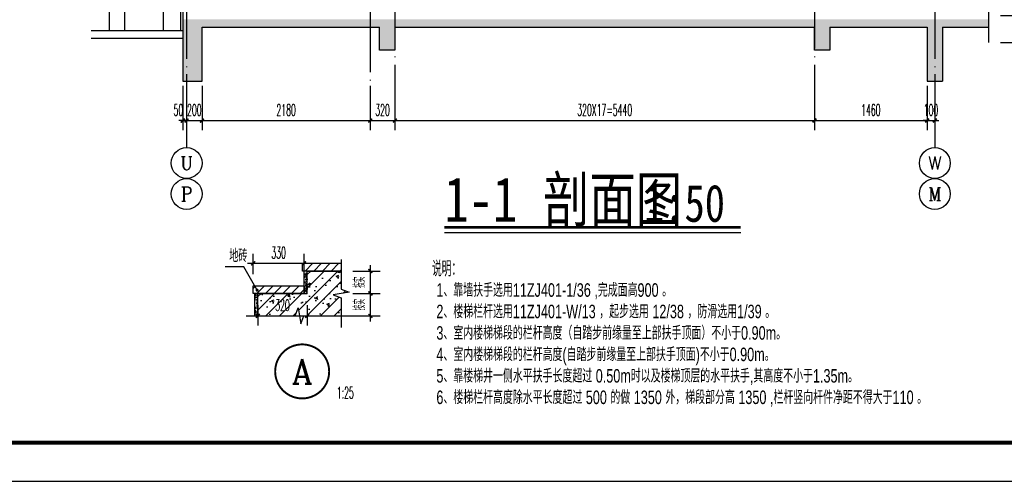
# Model space of a CAD drawing. Extents: x 1779708 to 7299578, y -1121471 to 88434.
# Tile 703 of 1056: x 6154767 to 6167532, y -973850 to -967871. Entities that reach past the tile are written whole.
import ezdxf
from ezdxf.enums import TextEntityAlignment as Align

# ---------------------------------------------------------------- set-up
doc = ezdxf.new("R2010")
doc.units = 0
doc.header["$LTSCALE"] = 1000
doc.header["$MEASUREMENT"] = 0
doc.linetypes.add('DOTE', pattern=[2.42, 2, -0.2, 0.02, -0.2])
doc.layers.get('0').update_dxf_attribs({"linetype": 'CONTINUOUS'})
doc.layers.get('Defpoints').update_dxf_attribs({"linetype": 'CONTINUOUS'})
for name, color, linetype in [('AXIS', 3, 'CONTINUOUS'), ('AXIS_TEXT', 7, 'CONTINUOUS'), ('DIM_IDEN', 3, 'CONTINUOUS'), ('DIM_LEAD', 3, 'CONTINUOUS'), ('DIM_SYMB', 3, 'CONTINUOUS'), ('DOTE', 1, 'DOTE'), ('PUB_DIM', 3, 'CONTINUOUS'), ('PUB_TEXT', 7, 'CONTINUOUS'), ('PUB_TITLE', 4, 'CONTINUOUS'), ('WALL', 255, 'CONTINUOUS'), ('可见线', 6, 'CONTINUOUS'), ('填充细线', 8, 'CONTINUOUS'), ('房间名称、编号', 7, 'CONTINUOUS'), ('粉刷线', 213, 'CONTINUOUS')]:
    doc.layers.add(name, color=color, linetype=linetype)
doc.styles.add('-仿宋_GB2312', font='txt', dxfattribs={"width": 0.8})
doc.styles.add('_HZTXT', font='txt.shx', dxfattribs={"width": 0.6, "bigfont": 'HZTXT.shx'})
doc.styles.add('_TCH_AXIS', font='COMPLEX', dxfattribs={"bigfont": 'GBCBIG'})
doc.styles.add('_TCH_DIM', font='SIMPLEX.shx', dxfattribs={"width": 0.7, "bigfont": 'GBCBIG.shx'})
doc.styles.add('_TCH_DIM_T3', font='SIMPLEX.shx', dxfattribs={"width": 0.494118, "bigfont": 'GBCBIG.shx'})
doc.styles.add('_TCH_LABEL', font='COMPLEX', dxfattribs={"bigfont": 'GBCBIG'})
doc.styles.add('华正字体', font='huazheng.shx', dxfattribs={"width": 0.7, "bigfont": 'hztxt.shx'})
doc.dimstyles.new('_TCH_ARCH&&25', dxfattribs={"dimtxt": 74.375, "dimasz": 25, "dimexe": 62.5, "dimexo": 75, "dimgap": 31.5625, "dimtad": 1, "dimdec": 0, "dimzin": 0, "dimdsep": 46, "dimtxsty": '_TCH_DIM_T3', "dimblk": 'ARCHTICK', "dimcen": 0.09, "dimdle": 37.5, "dimclrt": 7, "dimazin": 2, "dimtfac": 1, "dimtdec": 0, "dimtix": 1, "dimtmove": 2, "dimatfit": 3, "dimfxl": 250, "dimtolj": 1, "dimtzin": 0, "dimarcsym": 0})
doc.dimstyles.new('_TCH_ARCH&&50', dxfattribs={"dimtxt": 148.75, "dimasz": 50, "dimexe": 125, "dimexo": 150, "dimgap": 63.125, "dimtad": 1, "dimdec": 0, "dimzin": 0, "dimdsep": 46, "dimtxsty": '_TCH_DIM_T3', "dimblk": 'ARCHTICK', "dimcen": 0.09, "dimdle": 75, "dimclrt": 7, "dimazin": 2, "dimtfac": 1, "dimtdec": 0, "dimtix": 1, "dimtmove": 2, "dimatfit": 3, "dimfxl": 250, "dimtolj": 1, "dimtzin": 0, "dimarcsym": 0})
pattern_1 = [(50, (-6072575.398, 942323.202), (35.86300913, -3.13760675), [3.75, -41.25]), (355, (-6072575.398, 942323.202), (-6.93756668, 37.60960669), [3, -33]), (100.4514, (-6072572.41, 942322.94), (28.92546909, 34.4719771), [3.1870095, -35.0571056]), (46.1842, (-6072575.398, 942333.202), (53.36205243, -8.27595072), [5.625, -61.875]), (96.6356, (-6072570.95, 942332.513), (46.73313528, 48.70589355), [4.7805144, -52.58565]), (351.1842, (-6072575.4, 942333.2), (46.73309726, 48.70593005), [4.5, -49.5]), (21, (-6072570.398, 942330.702), (29.8453526, -20.13094453), [3.75, -41.25]), (326, (-6072570.398, 942330.702), (12.1657666, 36.25750225), [3, -33]), (71.4514, (-6072567.91, 942329.025), (42.01113143, 16.12652484), [3.1870095, -35.0571056]), (37.5, (-6072575.398, 942323.202), (0.607992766, 16.644692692), [0, -32.6, 0, -33.5, 0, -33.125]), (7.5, (-6072575.398, 942323.202), (13.15347687, 19.720585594), [0, -19.1, 0, -31.85, 0, -12.625]), (327.5, (-6072586.548, 942323.202), (26.69112181, -1.127743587), [0, -12.5, 0, -39, 0, -51.75]), (317.5, (-6072591.548, 942323.202), (29.15930847, 5.00524912), [0, -16.25, 0, -25.9, 0, -36.75])]
pattern_2 = [(45, (-6072575.398, 942323.202), (-28.06330038, 28.06330038), [])]

# ---------------------------------------------------------------- blocks, each defined once
blk = doc.blocks.new('A$C3D8761CE')
at = {"layer": 'PUB_TITLE'}
blk.add_lwpolyline([(0, 0), (84100, 0), (84100, 59400), (0, 59400)], close=True, dxfattribs=at)
at = {"layer": 'PUB_TITLE', "const_width": 100}
blk.add_lwpolyline([(2500, 1000), (83100, 1000), (83100, 58400), (2500, 58400)], close=True, dxfattribs=at)
blk = doc.blocks.new('_ArchTick')
at = {"color": 0, "linetype": 'ByBlock', "const_width": 0.4}
blk.add_lwpolyline([(-0.5, -0.5), (0.5, 0.5)], dxfattribs=at)
blk = doc.blocks.new('*D6922')
at = {"layer": 'Defpoints', "color": 0, "transparency": 16777216}
for p in [(751.5, 365), (941.2, 365), (751.5, 220)]:
    blk.add_point(p, dxfattribs=at)
at = {"layer": 'PUB_DIM', "color": 0, "lineweight": -2, "transparency": 16777216}
for p, q in [((941.2, 182.5), (941.2, 402.5)), ((826.5, 365), (1003.7, 365)), ((826.5, 220), (1003.7, 220))]:
    blk.add_line(p, q, dxfattribs=at)
at = {"layer": 'PUB_DIM', "color": 0, "lineweight": -2, "transparency": 16777216, "xscale": 25, "yscale": 25, "zscale": 25}
for p, rotation in [((941.2, 365), 90), ((941.2, 220), 270)]:
    blk.add_blockref('_ArchTick', p, dxfattribs=dict(at, rotation=rotation))
at = {"layer": 'PUB_DIM', "color": 7, "transparency": 16777216, "insert": (870, 292.5), "char_height": 74.38, "attachment_point": 5, "rotation": 90, "style": '_TCH_DIM_T3'}
blk.add_mtext('\\A1;按实', dxfattribs=at)
blk = doc.blocks.new('*D6923')
at = {"layer": 'Defpoints', "color": 0, "transparency": 16777216}
for p in [(751.5, 220), (941.2, 220), (751.5, 75)]:
    blk.add_point(p, dxfattribs=at)
at = {"layer": 'PUB_DIM', "color": 0, "lineweight": -2, "transparency": 16777216}
for p, q in [((941.2, 37.5), (941.2, 257.5)), ((826.5, 220), (1003.7, 220)), ((826.5, 75), (1003.7, 75))]:
    blk.add_line(p, q, dxfattribs=at)
at = {"layer": 'PUB_DIM', "color": 0, "lineweight": -2, "transparency": 16777216, "xscale": 25, "yscale": 25, "zscale": 25}
for p, rotation in [((941.2, 220), 90), ((941.2, 75), 270)]:
    blk.add_blockref('_ArchTick', p, dxfattribs=dict(at, rotation=rotation))
at = {"layer": 'PUB_DIM', "color": 7, "transparency": 16777216, "insert": (870, 147.5), "char_height": 74.38, "attachment_point": 5, "rotation": 90, "style": '_TCH_DIM_T3'}
blk.add_mtext('\\A1;按实', dxfattribs=at)
blk = doc.blocks.new('*D6924')
at = {"layer": 'Defpoints', "color": 0, "transparency": 16777216}
for p in [(511.5, 415), (181.5, 270), (511.5, 270)]:
    blk.add_point(p, dxfattribs=at)
at = {"layer": 'PUB_DIM', "color": 0, "lineweight": -2, "transparency": 16777216}
for p, q in [((181.5, 345), (181.5, 477.5)), ((511.5, 345), (511.5, 477.5)), ((144, 415), (549, 415))]:
    blk.add_line(p, q, dxfattribs=at)
at = {"layer": 'PUB_DIM', "color": 0, "lineweight": -2, "transparency": 16777216, "xscale": 25, "yscale": 25, "zscale": 25, "rotation": 180}
blk.add_blockref('_ArchTick', (181.5, 415), dxfattribs=at)
at = {"layer": 'PUB_DIM', "color": 0, "lineweight": -2, "transparency": 16777216, "xscale": 25, "yscale": 25, "zscale": 25}
blk.add_blockref('_ArchTick', (511.5, 415), dxfattribs=at)
at = {"layer": 'PUB_DIM', "color": 7, "transparency": 16777216, "insert": (346.5, 483.7), "char_height": 74.38, "attachment_point": 5, "style": '_TCH_DIM_T3'}
blk.add_mtext('\\A1;330', dxfattribs=at)
blk = doc.blocks.new('*D6925')
at = {"layer": 'Defpoints', "color": 0, "transparency": 16777216}
for p in [(211.5, 220), (531.5, 220), (531.5, 75)]:
    blk.add_point(p, dxfattribs=at)
at = {"layer": 'PUB_DIM', "color": 0, "lineweight": -2, "transparency": 16777216}
for p, q in [((211.5, 145), (211.5, 12.5)), ((531.5, 145), (531.5, 12.5)), ((174, 75), (569, 75))]:
    blk.add_line(p, q, dxfattribs=at)
at = {"layer": 'PUB_DIM', "color": 0, "lineweight": -2, "transparency": 16777216, "xscale": 25, "yscale": 25, "zscale": 25, "rotation": 180}
blk.add_blockref('_ArchTick', (211.5, 75), dxfattribs=at)
at = {"layer": 'PUB_DIM', "color": 0, "lineweight": -2, "transparency": 16777216, "xscale": 25, "yscale": 25, "zscale": 25}
blk.add_blockref('_ArchTick', (531.5, 75), dxfattribs=at)
at = {"layer": 'PUB_DIM', "color": 7, "transparency": 16777216, "insert": (371.5, 143.7), "char_height": 74.38, "attachment_point": 5, "style": '_TCH_DIM_T3'}
blk.add_mtext('\\A1;320', dxfattribs=at)
blk = doc.blocks.new('*D2850')
at = {"layer": 'Defpoints', "color": 0, "transparency": 16777216}
for p in [(6166531, -968578), (6166631, -968578), (6166631, -969178)]:
    blk.add_point(p, dxfattribs=at)
at = {"layer": 'PUB_DIM', "color": 0, "lineweight": -2, "transparency": 16777216}
for p, q in [((6166531, -968728), (6166531, -969303)), ((6166631, -968728), (6166631, -969303)), ((6166531, -969178), (6166481, -969178)), ((6166531, -969178), (6166631, -969178)), ((6166631, -969178), (6166681, -969178))]:
    blk.add_line(p, q, dxfattribs=at)
at = {"layer": 'PUB_DIM', "color": 0, "lineweight": -2, "transparency": 16777216, "xscale": 50, "yscale": 50, "zscale": 50}
blk.add_blockref('_ArchTick', (6166531, -969178), dxfattribs=at)
at = {"layer": 'PUB_DIM', "color": 0, "lineweight": -2, "transparency": 16777216, "xscale": 50, "yscale": 50, "zscale": 50, "rotation": 180}
blk.add_blockref('_ArchTick', (6166631, -969178), dxfattribs=at)
at = {"layer": 'PUB_DIM', "color": 7, "transparency": 16777216, "insert": (6166581, -969041), "char_height": 148.8, "attachment_point": 5, "style": '_TCH_DIM_T3'}
blk.add_mtext('\\A1;100', dxfattribs=at)
blk = doc.blocks.new('*D2851')
at = {"layer": 'Defpoints', "color": 0, "transparency": 16777216}
for p in [(6165071, -968578), (6166531, -968578), (6166531, -969178)]:
    blk.add_point(p, dxfattribs=at)
at = {"layer": 'PUB_DIM', "color": 0, "lineweight": -2, "transparency": 16777216}
for p, q in [((6165071, -968728), (6165071, -969303)), ((6166531, -968728), (6166531, -969303)), ((6164996, -969178), (6166606, -969178))]:
    blk.add_line(p, q, dxfattribs=at)
at = {"layer": 'PUB_DIM', "color": 0, "lineweight": -2, "transparency": 16777216, "xscale": 50, "yscale": 50, "zscale": 50, "rotation": 180}
blk.add_blockref('_ArchTick', (6165071, -969178), dxfattribs=at)
at = {"layer": 'PUB_DIM', "color": 0, "lineweight": -2, "transparency": 16777216, "xscale": 50, "yscale": 50, "zscale": 50}
blk.add_blockref('_ArchTick', (6166531, -969178), dxfattribs=at)
at = {"layer": 'PUB_DIM', "color": 7, "transparency": 16777216, "insert": (6165801, -969041), "char_height": 148.8, "attachment_point": 5, "style": '_TCH_DIM_T3'}
blk.add_mtext('\\A1;1460', dxfattribs=at)
blk = doc.blocks.new('*D2852')
at = {"layer": 'Defpoints', "color": 0, "transparency": 16777216}
for p in [(6159631, -968578), (6165071, -968578), (6165071, -969178)]:
    blk.add_point(p, dxfattribs=at)
at = {"layer": 'PUB_DIM', "color": 0, "lineweight": -2, "transparency": 16777216}
for p, q in [((6159631, -968728), (6159631, -969303)), ((6165071, -968728), (6165071, -969303)), ((6159556, -969178), (6165146, -969178))]:
    blk.add_line(p, q, dxfattribs=at)
at = {"layer": 'PUB_DIM', "color": 0, "lineweight": -2, "transparency": 16777216, "xscale": 50, "yscale": 50, "zscale": 50, "rotation": 180}
blk.add_blockref('_ArchTick', (6159631, -969178), dxfattribs=at)
at = {"layer": 'PUB_DIM', "color": 0, "lineweight": -2, "transparency": 16777216, "xscale": 50, "yscale": 50, "zscale": 50}
blk.add_blockref('_ArchTick', (6165071, -969178), dxfattribs=at)
at = {"layer": 'PUB_DIM', "color": 7, "transparency": 16777216, "insert": (6162351, -969041), "char_height": 148.75, "attachment_point": 5, "style": '_TCH_DIM_T3'}
blk.add_mtext('\\A1;320X17=5440', dxfattribs=at)
blk = doc.blocks.new('*D2853')
at = {"layer": 'Defpoints', "color": 0, "transparency": 16777216}
for p in [(6159311, -968578), (6159631, -968578), (6159631, -969178)]:
    blk.add_point(p, dxfattribs=at)
at = {"layer": 'PUB_DIM', "color": 0, "lineweight": -2, "transparency": 16777216}
for p, q in [((6159311, -968728), (6159311, -969303)), ((6159631, -968728), (6159631, -969303)), ((6159236, -969178), (6159706, -969178))]:
    blk.add_line(p, q, dxfattribs=at)
at = {"layer": 'PUB_DIM', "color": 0, "lineweight": -2, "transparency": 16777216, "xscale": 50, "yscale": 50, "zscale": 50, "rotation": 180}
blk.add_blockref('_ArchTick', (6159311, -969178), dxfattribs=at)
at = {"layer": 'PUB_DIM', "color": 0, "lineweight": -2, "transparency": 16777216, "xscale": 50, "yscale": 50, "zscale": 50}
blk.add_blockref('_ArchTick', (6159631, -969178), dxfattribs=at)
at = {"layer": 'PUB_DIM', "color": 7, "transparency": 16777216, "insert": (6159471, -969041), "char_height": 148.8, "attachment_point": 5, "style": '_TCH_DIM_T3'}
blk.add_mtext('\\A1;320', dxfattribs=at)
blk = doc.blocks.new('*D2854')
at = {"layer": 'Defpoints', "color": 0, "transparency": 16777216}
for p in [(6157131, -968578), (6159311, -968578), (6159311, -969178)]:
    blk.add_point(p, dxfattribs=at)
at = {"layer": 'PUB_DIM', "color": 0, "lineweight": -2, "transparency": 16777216}
for p, q in [((6157131, -968728), (6157131, -969303)), ((6159311, -968728), (6159311, -969303)), ((6157056, -969178), (6159386, -969178))]:
    blk.add_line(p, q, dxfattribs=at)
at = {"layer": 'PUB_DIM', "color": 0, "lineweight": -2, "transparency": 16777216, "xscale": 50, "yscale": 50, "zscale": 50, "rotation": 180}
blk.add_blockref('_ArchTick', (6157131, -969178), dxfattribs=at)
at = {"layer": 'PUB_DIM', "color": 0, "lineweight": -2, "transparency": 16777216, "xscale": 50, "yscale": 50, "zscale": 50}
blk.add_blockref('_ArchTick', (6159311, -969178), dxfattribs=at)
at = {"layer": 'PUB_DIM', "color": 7, "transparency": 16777216, "insert": (6158221, -969041), "char_height": 148.8, "attachment_point": 5, "style": '_TCH_DIM_T3'}
blk.add_mtext('\\A1;2180', dxfattribs=at)
blk = doc.blocks.new('*D2855')
at = {"layer": 'Defpoints', "color": 0, "transparency": 16777216}
for p in [(6156931, -968578), (6157131, -968578), (6157131, -969178)]:
    blk.add_point(p, dxfattribs=at)
at = {"layer": 'PUB_DIM', "color": 0, "lineweight": -2, "transparency": 16777216}
for p, q in [((6156931, -968728), (6156931, -969303)), ((6157131, -968728), (6157131, -969303)), ((6156931, -969178), (6156881, -969178)), ((6156931, -969178), (6157131, -969178)), ((6157131, -969178), (6157181, -969178))]:
    blk.add_line(p, q, dxfattribs=at)
at = {"layer": 'PUB_DIM', "color": 0, "lineweight": -2, "transparency": 16777216, "xscale": 50, "yscale": 50, "zscale": 50}
blk.add_blockref('_ArchTick', (6156931, -969178), dxfattribs=at)
at = {"layer": 'PUB_DIM', "color": 0, "lineweight": -2, "transparency": 16777216, "xscale": 50, "yscale": 50, "zscale": 50, "rotation": 180}
blk.add_blockref('_ArchTick', (6157131, -969178), dxfattribs=at)
at = {"layer": 'PUB_DIM', "color": 7, "transparency": 16777216, "insert": (6157031, -969041), "char_height": 148.8, "attachment_point": 5, "style": '_TCH_DIM_T3'}
blk.add_mtext('\\A1;200', dxfattribs=at)
blk = doc.blocks.new('*D2856')
at = {"layer": 'Defpoints', "color": 0, "transparency": 16777216}
for p in [(6156881, -968578), (6156931, -968578), (6156931, -969178)]:
    blk.add_point(p, dxfattribs=at)
at = {"layer": 'PUB_DIM', "color": 0, "lineweight": -2, "transparency": 16777216}
for p, q in [((6156881, -968728), (6156881, -969303)), ((6156931, -968728), (6156931, -969303)), ((6156881, -969178), (6156831, -969178)), ((6156881, -969178), (6156931, -969178)), ((6156931, -969178), (6156981, -969178))]:
    blk.add_line(p, q, dxfattribs=at)
at = {"layer": 'PUB_DIM', "color": 0, "lineweight": -2, "transparency": 16777216, "xscale": 50, "yscale": 50, "zscale": 50}
blk.add_blockref('_ArchTick', (6156881, -969178), dxfattribs=at)
at = {"layer": 'PUB_DIM', "color": 0, "lineweight": -2, "transparency": 16777216, "xscale": 50, "yscale": 50, "zscale": 50, "rotation": 180}
blk.add_blockref('_ArchTick', (6156931, -969178), dxfattribs=at)
at = {"layer": 'PUB_DIM', "color": 7, "transparency": 16777216, "insert": (6156824, -969041), "char_height": 148.8, "attachment_point": 5, "style": '_TCH_DIM_T3'}
blk.add_mtext('\\A1;50', dxfattribs=at)
blk = doc.blocks.new('*D2924')
at = {"layer": 'Defpoints', "color": 0, "transparency": 16777216}
for p in [(6167331, -965209), (6167931, -965209), (6167331, -967816)]:
    blk.add_point(p, dxfattribs=at)
at = {"layer": 'PUB_DIM', "color": 0, "lineweight": -2, "transparency": 16777216}
for p, q in [((6167931, -967891), (6167931, -965134)), ((6167481, -965209), (6168056, -965209)), ((6167481, -967816), (6168056, -967816))]:
    blk.add_line(p, q, dxfattribs=at)
at = {"layer": 'PUB_DIM', "color": 0, "lineweight": -2, "transparency": 16777216, "xscale": 50, "yscale": 50, "zscale": 50}
for p, rotation in [((6167931, -965209), 90), ((6167931, -967816), 270)]:
    blk.add_blockref('_ArchTick', p, dxfattribs=dict(at, rotation=rotation))
at = {"layer": 'PUB_DIM', "color": 7, "transparency": 16777216, "insert": (6167794, -966513), "char_height": 148.8, "attachment_point": 5, "rotation": 90, "style": '_TCH_DIM_T3'}
blk.add_mtext('\\A1;2607', dxfattribs=at)
blk = doc.blocks.new('*D2925')
at = {"layer": 'Defpoints', "color": 0, "transparency": 16777216}
for p in [(6167331, -967816), (6167931, -967816), (6167331, -968166)]:
    blk.add_point(p, dxfattribs=at)
at = {"layer": 'PUB_DIM', "color": 0, "lineweight": -2, "transparency": 16777216}
for p, q in [((6167481, -967816), (6168056, -967816)), ((6167931, -968241), (6167931, -967741)), ((6167481, -968166), (6168056, -968166))]:
    blk.add_line(p, q, dxfattribs=at)
at = {"layer": 'PUB_DIM', "color": 0, "lineweight": -2, "transparency": 16777216, "xscale": 50, "yscale": 50, "zscale": 50}
for p, rotation in [((6167931, -967816), 90), ((6167931, -968166), 270)]:
    blk.add_blockref('_ArchTick', p, dxfattribs=dict(at, rotation=rotation))
at = {"layer": 'PUB_DIM', "color": 7, "transparency": 16777216, "insert": (6167794, -967991), "char_height": 148.8, "attachment_point": 5, "rotation": 90, "style": '_TCH_DIM_T3'}
blk.add_mtext('\\A1;350', dxfattribs=at)
blk = doc.blocks.new('A$C2F3A618B')
at = {"layer": '填充细线'}
h = blk.add_hatch(dxfattribs=at)
h.set_pattern_fill('ANSI31', color=256, scale=25, style=0)
h.set_pattern_definition(pattern_2)
h.paths.add_polyline_path([(751.5, 365), (751.5, 415), (501.5, 415), (501.5, 365)])
h = blk.add_hatch(dxfattribs=at)
h.set_pattern_fill('钢筋混凝土', color=256, scale=25, style=0)
h.set_pattern_definition([(45, (-6072575.4, 942323.2), (-44.1941738, 44.1941738), []), (50, (-6072575.4, 942323.2), (179.3150457, -15.6880337), [18.75, -206.25]), (355, (-6072575.4, 942323.2), (-34.6878334, 188.0480334), [15, -165]), (100.4514, (-6072560.45, 942321.9), (144.6273454, 172.3598855), [15.9350475, -175.285528]), (46.1842, (-6072575.4, 942373.2), (266.810262, -41.3797536), [28.125, -309.375]), (96.6356, (-6072553.16, 942369.75), (233.665676, 243.529468), [23.902572, -262.92825]), (351.1842, (-6072575.4, 942373.2), (233.665486, 243.52965), [22.5, -247.5]), (21, (-6072550.4, 942360.7), (149.226763, -100.6547227), [18.75, -206.25]), (326, (-6072550.4, 942360.7), (60.828833, 181.287511), [15, -165]), (71.4514, (-6072537.96, 942352.31), (210.055657, 80.632624), [15.9350475, -175.285528]), (37.5, (-6072575.4, 942323.2), (3.0399638, 83.22346346), [0, -163, 0, -167.5, 0, -165.625]), (7.5, (-6072575.4, 942323.2), (65.7673844, 98.602928), [0, -95.5, 0, -159.25, 0, -63.125]), (327.5, (-6072631.15, 942323.2), (133.45560904, -5.6387179), [0, -62.5, 0, -195, 0, -258.75]), (317.5, (-6072656.15, 942323.2), (145.7965423, 25.0262456), [0, -81.25, 0, -129.5, 0, -183.75])])
h.paths.add_polyline_path([(531.5, 220), (211.5, 220), (211.5, 75), (453.3, 75), (472.4, 127.5), (491, 22.5), (509.6, 75), (751.5, 75), (751.5, 191.9), (699, 210.5), (804, 229), (751.5, 248.1), (751.5, 365), (531.5, 365)])
h = blk.add_hatch(dxfattribs=at)
h.set_pattern_fill('混凝土', color=256, scale=5, style=0)
h.set_pattern_definition(pattern_1)
h.paths.add_polyline_path([(531.5, 365), (511.5, 365), (511.5, 220), (531.5, 220)])
h = blk.add_hatch(dxfattribs=at)
h.set_pattern_fill('ANSI31', color=256, scale=25, style=0)
h.set_pattern_definition(pattern_2)
h.paths.add_polyline_path([(181.5, 270), (511.5, 270), (511.5, 220), (181.5, 220)])
h = blk.add_hatch(dxfattribs=at)
h.set_pattern_fill('混凝土', color=256, scale=5, style=0)
h.set_pattern_definition(pattern_1)
h.paths.add_polyline_path([(191.5, 75), (211.5, 75), (211.5, 220), (191.5, 220)])
at = {"layer": 'DIM_LEAD'}
for p, q in [((120.7, 393.1), (0, 393.1)), ((206.6, 241.4), (120.7, 393.1))]:
    blk.add_line(p, q, dxfattribs=at)
at = {"layer": 'DIM_LEAD', "const_width": 10}
blk.add_lwpolyline([(209, 237, 1), (204.1, 245.7, 1)], format="xyb", close=True, dxfattribs=at)
at = {"layer": 'DIM_SYMB'}
for points in [[(751.5, 440), (751.5, 248.1), (804, 229), (699, 210.5), (751.5, 191.9), (751.5, 0)], [(136.5, 75), (453.3, 75), (472.4, 127.5), (491, 22.5), (509.6, 75), (826.5, 75)]]:
    blk.add_lwpolyline(points, dxfattribs=at)
at = {"layer": 'WALL'}
for points in [[(751.5, 365), (501.5, 365), (501.5, 415), (751.5, 415)], [(511.5, 220), (511.5, 365)], [(531.5, 220), (531.5, 365), (751.5, 365)], [(191.5, 75), (191.5, 220)], [(211.5, 75), (211.5, 220), (531.5, 220)]]:
    blk.add_lwpolyline(points, dxfattribs=at)
blk.add_lwpolyline([(181.5, 270), (511.5, 270), (511.5, 220), (181.5, 220)], close=True, dxfattribs=at)
at = {"layer": 'PUB_TEXT', "color": 7, "style": '_TCH_DIM', "width": 0.7}
blk.add_text('地砖', height=84.4, dxfattribs=at).set_placement((26.2, 422.2))
at = {"layer": 'PUB_DIM'}
for p1, p2, distance, picture, middle in [((181.5, 270), (511.5, 270), 145, '*D6924', (346.5, 483.7)), ((211.5, 220), (531.5, 220), -145, '*D6925', (371.5, 143.7))]:
    dim = blk.add_aligned_dim(p1=p1, p2=p2, distance=distance, dimstyle='_TCH_ARCH&&25', dxfattribs=at)
    dim.commit()
    dim.dimension.update_dxf_attribs({"geometry": picture, "text_midpoint": middle})
for p1, p2, picture, middle in [((751.5, 220), (751.5, 365), '*D6922', (870, 292.5)), ((751.5, 75), (751.5, 220), '*D6923', (870, 147.5))]:
    dim = blk.add_aligned_dim(p1=p1, p2=p2, distance=-189.8, text='按实', dimstyle='_TCH_ARCH&&25', dxfattribs=at)
    dim.commit()
    dim.dimension.update_dxf_attribs({"geometry": picture, "text_midpoint": middle})

msp = doc.modelspace()

# ---------------------------------------------------------------- hatches: boundary and pattern name
at = {"layer": '填充细线'}
h = msp.add_hatch(dxfattribs=at)
h.set_pattern_fill('钢筋混凝土', color=256, scale=50, style=0)
h.set_pattern_definition([(45, (0, 0), (-88.3883476, 88.3883476), []), (50, (0, 0), (358.630091, -31.376067), [37.5, -412.5]), (355, (0, 0), (-69.375667, 376.096067), [30, -330]), (100.4514, (29.9, -2.6), (289.25469, 344.719771), [31.870095, -350.571056]), (46.1842, (0, 100), (533.620524, -82.759507), [56.25, -618.75]), (96.6356, (44.47, 93.1), (467.331353, 487.058935), [47.805144, -525.8565]), (351.1842, (0, 100), (467.330973, 487.0593), [45, -495]), (21, (50, 75), (298.453526, -201.309445), [37.5, -412.5]), (326, (50, 75), (121.657666, 362.575023), [30, -330]), (71.4514, (74.87, 58.22), (420.111314, 161.265248), [31.870095, -350.571056]), (37.5, (0, 0), (6.0799277, 166.446927), [0, -326, 0, -335, 0, -331.25]), (7.5, (0, 0), (131.5347687, 197.205856), [0, -191, 0, -318.5, 0, -126.25]), (327.5, (-111.5, 0), (266.911218, -11.277436), [0, -125, 0, -390, 0, -517.5]), (317.5, (-161.5, 0), (291.593085, 50.052491), [0, -162.5, 0, -259, 0, -367.5])])
h.paths.add_polyline_path([(6165271.5, -967966.3), (6165071.5, -967966.3), (6165071.5, -968266.3), (6165271.5, -968266.3)], flags=16)
h.paths.add_polyline_path([(6159631.5, -967966.3), (6159431.5, -967966.3), (6159431.5, -968266.3), (6159631.5, -968266.3)], flags=16)
h.paths.add_polyline_path([(6167331.5, -967866.3), (6156881.5, -967866.3), (6156881.5, -968666.3), (6157131.5, -968666.3), (6157131.5, -967966.3), (6166531.5, -967966.3), (6166531.5, -968666.3), (6166731.5, -968666.3), (6166731.5, -967966.3), (6167331.5, -967966.3)])

# ---------------------------------------------------------------- linework, layer by layer
at = {"layer": 'AXIS'}
for p, q in [((6156931.5, -968578.1), (6156931.5, -969528.1)), ((6166631.5, -968578.1), (6166631.5, -969528.1))]:
    msp.add_line(p, q, dxfattribs=at)
for centre in [(6156931.5, -969728.1), (6166631.5, -969728.1), (6156931.5, -970128.1), (6166631.5, -970128.1)]:
    msp.add_circle(centre, 200, dxfattribs=at)
at = {"layer": 'DIM_IDEN', "const_width": 25}
msp.add_lwpolyline([(6158778.9, -972427, 1), (6158078.9, -972427, 1)], format="xyb", close=True, dxfattribs=at)
at = {"layer": 'DIM_SYMB'}
for points in [[(6167331.5, -968166.3), (6167331.5, -957122.5), (6167226.5, -957084.3), (6167436.5, -957047.3), (6167331.5, -957010), (6167331.5, -945966.3)], [(6160273.1, -970629.3), (6164115, -970629.3)]]:
    msp.add_lwpolyline(points, dxfattribs=at)
at = {"layer": 'DIM_SYMB', "const_width": 35}
msp.add_lwpolyline([(6160273.1, -970559.3), (6164115, -970559.3)], dxfattribs=at)
at = {"layer": 'DOTE', "ltscale": 0.5}
for p, q in [((6156931.5, -948016.3), (6156931.5, -968666.3)), ((6166631.5, -948016.3), (6166631.5, -968666.3)), ((6166631.5, -948016.3), (6166631.5, -968960.9)), ((6159311.5, -950610.8), (6159311.5, -968928.5)), ((6159631.5, -963616.3), (6159631.5, -968928.5)), ((6165071.5, -963616.3), (6165071.5, -968928.5))]:
    msp.add_line(p, q, dxfattribs=at)
at = {"layer": 'WALL'}
for p, q in [((6156881.5, -967066.3), (6156881.5, -968666.3)), ((6156881.5, -968016.3), (6155694.4, -968016.3)), ((6157131.5, -968666.3), (6157131.5, -967966.3)), ((6166531.5, -967966.3), (6166531.5, -968666.3)), ((6166731.5, -967966.3), (6166731.5, -968666.3)), ((6156881.5, -968116.3), (6155694.4, -968116.3))]:
    msp.add_line(p, q, dxfattribs=at)
for points in [[(6157131.5, -967966.3), (6159431.5, -967966.3)], [(6159631.5, -967966.3), (6159631.5, -968266.3), (6159431.5, -968266.3), (6159431.5, -967966.3)], [(6159631.5, -967966.3), (6165071.5, -967966.3)], [(6165271.5, -967966.3), (6165271.5, -968266.3), (6165071.5, -968266.3), (6165071.5, -967966.3)], [(6165271.5, -967966.3), (6166531.5, -967966.3)], [(6166731.5, -967966.3), (6167331.5, -967966.3)], [(6156881.5, -968666.3), (6157131.5, -968666.3)], [(6166531.5, -968666.3), (6166731.5, -968666.3)]]:
    msp.add_lwpolyline(points, dxfattribs=at)
at = {"layer": '可见线'}
for p, q in [((6155931.5, -968016.3), (6155931.5, -964391.3)), ((6156131.5, -968016.3), (6156131.5, -964391.3)), ((6156631.5, -968016.3), (6156631.5, -964491.3))]:
    msp.add_line(p, q, dxfattribs=at)
at = {"layer": '粉刷线'}
msp.add_lwpolyline([(6156856.5, -968016.3), (6156856.5, -967041.3), (6156906.5, -967041.3), (6156906.5, -966991.3), (6156856.5, -966991.3), (6156856.5, -966841.3), (6157006.5, -966841.3)], dxfattribs=at)

# ---------------------------------------------------------------- block references
at = {"xscale": 2, "yscale": 2, "zscale": 2}
msp.add_blockref('A$C2F3A618B', (6157430.9, -971856.9), dxfattribs=at)
at = {"layer": '可见线', "xscale": 0.5, "yscale": 0.5, "zscale": 0.5}
msp.add_blockref('A$C3D8761CE', (6132244.5, -973850.2), dxfattribs=at)

# ---------------------------------------------------------------- texts
at = {"layer": 'AXIS_TEXT', "color": 7, "style": '_TCH_AXIS'}
for s, height, p, p2 in [('U', 173.8, (6156848.7, -969815), (6157014.2, -969815)), ('W', 165.7, (6166544.7, -969811), (6166718.3, -969811)), ('P', 186.5, (6156856, -970221.4), (6157007, -970221.4)), ('M', 169.7, (6166546.6, -970213), (6166716.3, -970213))]:
    msp.add_text(s, height=height, dxfattribs=at).set_placement(p, p2, align=Align.FIT)
at = {"layer": 'PUB_TEXT', "color": 7, "style": '-仿宋_GB2312', "width": 0.8}
for s, height, p in [('剖面图', 578.72, (6161551.8, -970489.3)), ('1-1', 578.72, (6160273.1, -970489.3)), ('1:50', 482.27, (6162861, -970489.3))]:
    msp.add_text(s, height=height, dxfattribs=at).set_placement(p)
at = {"layer": 'PUB_TEXT'}
for s, height, style, width, p in [('1、靠墙扶手选用11ZJ401-1/36 ,完成面高900 。', 175, '华正字体', 0.7, (6160168.8, -971460.2)), ('2、楼梯栏杆选用11ZJ401-W/13 ，起步选用 12/38 ，防滑选用1/39 。', 175, '华正字体', 0.7, (6160168.8, -971738.1)), ('3、室内楼梯梯段的栏杆高度（自踏步前缘量至上部扶手顶面）不小于0.90m。', 175, '华正字体', 0.7, (6160168.8, -972016.1)), ('4、室内楼梯梯段的栏杆高度(自踏步前缘量至上部扶手顶面)不小于0.90m。', 175, '华正字体', 0.7, (6160168.8, -972294)), ('5、靠楼梯井一侧水平扶手长度超过 0.50m时以及楼梯顶层的水平扶手,其高度不小于1.35m。', 175, '华正字体', 0.7, (6160168.8, -972571.9)), ('1:25', 148.75, '_TCH_DIM', 0.494118, (6158878.9, -972777)), ('6、楼梯栏杆高度除水平长度超过 500 的做 1350 外，梯段部分高 1350 ,栏杆竖向杆件净距不得大于110 。', 175, '华正字体', 0.7, (6160168.8, -972849.8))]:
    msp.add_text(s, height=height, dxfattribs=dict(at, style=style, width=width)).set_placement(p)
at = {"layer": 'PUB_TEXT', "color": 7, "style": '_TCH_LABEL'}
msp.add_text('A', height=318.9, dxfattribs=at).set_placement((6158292.2, -972586.4), (6158565.6, -972586.4), align=Align.FIT)
at = {"layer": '房间名称、编号', "style": '_HZTXT', "width": 0.6}
msp.add_text('说明：', height=200, dxfattribs=at).set_placement((6160112.1, -971196.8))

# ---------------------------------------------------------------- dimensions: what is measured, and where the dimension line sits
at = {"layer": 'PUB_DIM'}
for p1, p2, picture, middle in [((6167331.5, -967816.3), (6167331.5, -965209.4), '*D2924', (6167794, -966512.8)), ((6167331.5, -968166.3), (6167331.5, -967816.3), '*D2925', (6167794, -967991.3)), ((6156931.5, -968578.1), (6157131.5, -968578.1), '*D2855', (6157031.5, -969040.6)), ((6157131.5, -968578.1), (6159311.5, -968578.1), '*D2854', (6158221.5, -969040.6)), ((6159311.5, -968578.1), (6159631.5, -968578.1), '*D2853', (6159471.5, -969040.6)), ((6165071.5, -968578.1), (6166531.5, -968578.1), '*D2851', (6165801.5, -969040.6)), ((6166531.5, -968578.1), (6166631.5, -968578.1), '*D2850', (6166581.5, -969040.6))]:
    dim = msp.add_aligned_dim(p1=p1, p2=p2, distance=-600, dimstyle='_TCH_ARCH&&50', dxfattribs=at)
    dim.commit()
    dim.dimension.update_dxf_attribs({"geometry": picture, "text_midpoint": middle})
dim = msp.add_linear_dim(base=(6156931.5, -969178.1), p1=(6156881.5, -968578.1), p2=(6156931.5, -968578.1), angle=0, dimstyle='_TCH_ARCH&&50', dxfattribs=at)
dim.commit()
dim.dimension.update_dxf_attribs({"geometry": '*D2856', "text_midpoint": (6156824.5, -969040.6), "dimtype": 161})
dim = msp.add_aligned_dim(p1=(6159631.5, -968578.1), p2=(6165071.5, -968578.1), distance=-600, text='320X17=5440', dimstyle='_TCH_ARCH&&50', dxfattribs=at)
dim.commit()
dim.dimension.update_dxf_attribs({"geometry": '*D2852', "text_midpoint": (6162351.5, -969040.6)})

doc.saveas('drawing.dxf')
